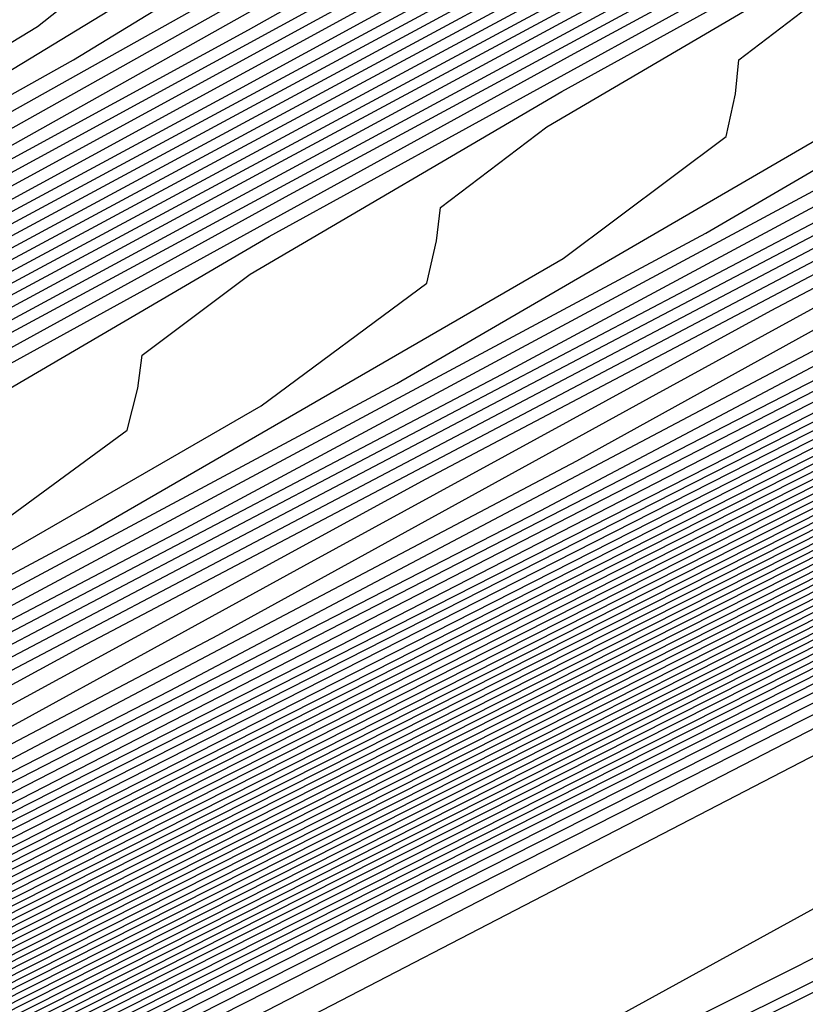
# Model space of a CAD drawing. Extents: x 3249832 to 3255657, y 13789405 to 13793316.
# Tile 525 of 656: x 3254748.38 to 3254750.23, y 13790604.67 to 13790606.99. Entities that reach past the tile are written whole.
import ezdxf

# ---------------------------------------------------------------- set-up
doc = ezdxf.new("R2010")
doc.units = 0
doc.header["$LTSCALE"] = 100
doc.header["$MEASUREMENT"] = 0
for name, color, linetype in [('GRATIO_CON', 10, 'CONTINUOUS'), ('GRATIO_ICON', 7, 'CONTINUOUS'), ('TARGETS_EAST', 7, 'CONTINUOUS')]:
    doc.layers.add(name, color=color, linetype=linetype)

# ---------------------------------------------------------------- blocks, each defined once
blk = doc.blocks.new('Gratio_032316_contours')
at = {"layer": 'GRATIO_CON', "color": 1, "linetype": 'Continuous', "flags": 128}
for points in [[(3254651.548, 13790556.8702), (3254653.3699, 13790557.6315), (3254656.6089, 13790559.0744), (3254663.9594, 13790562.5584), (3254676.9087, 13790568.8416), (3254692.1162, 13790576.2749), (3254705.0338, 13790582.608), (3254712.2517, 13790586.1512), (3254714.9112, 13790587.4594), (3254715.292, 13790587.6484), (3254715.5771, 13790587.7864), (3254717.5647, 13790588.7505), (3254722.9564, 13790591.3703), (3254732.6011, 13790596.0625), (3254743.9357, 13790601.593), (3254753.544, 13790606.3153), (3254758.865, 13790608.9934), (3254760.7582, 13790610.035), (3254760.9385, 13790610.2589), (3254761.0228, 13790610.4394), (3254762.2384, 13790611.1751), (3254765.7149, 13790613.0205), (3254772.0375, 13790616.2604)], [(3254678.2668, 13790569.5227), (3254692.9336, 13790576.6918), (3254705.3921, 13790582.7997), (3254712.3534, 13790586.217), (3254714.9185, 13790587.4788), (3254715.2858, 13790587.6612), (3254715.5496, 13790587.7889), (3254717.3879, 13790588.6807), (3254722.3749, 13790591.1037), (3254731.2955, 13790595.4436), (3254741.7791, 13790600.559), (3254750.666, 13790604.9267), (3254755.5876, 13790607.4038), (3254757.3387, 13790608.3672), (3254757.5054, 13790608.5743), (3254757.6118, 13790608.7556), (3254758.9353, 13790609.5366), (3254762.6912, 13790611.5161), (3254769.509, 13790615.0021), (3254777.6739, 13790619.1394)], [(3254680.9828, 13790570.8848), (3254694.5684, 13790577.5253), (3254706.1082, 13790583.1826), (3254712.556, 13790586.3474), (3254714.9315, 13790587.5159), (3254715.271, 13790587.6858), (3254715.2714, 13790587.6881), (3254715.2722, 13790587.6892), (3254715.2732, 13790587.689), (3254715.4944, 13790587.7945), (3254717.0344, 13790588.541), (3254721.2117, 13790590.5707), (3254728.6842, 13790594.206), (3254737.4659, 13790598.491), (3254744.9102, 13790602.1497), (3254749.0328, 13790604.2246), (3254750.4996, 13790605.0316), (3254750.6393, 13790605.2051), (3254750.7899, 13790605.388), (3254752.329, 13790606.2594), (3254756.6438, 13790608.5072), (3254764.4521, 13790612.4857), (3254773.7947, 13790617.2146)], [(3254682.3408, 13790571.5658), (3254695.3858, 13790577.9421), (3254706.4664, 13790583.3743), (3254712.6576, 13790586.4132), (3254714.9386, 13790587.5352), (3254715.2646, 13790587.6983), (3254715.2651, 13790587.7006), (3254715.2659, 13790587.7017), (3254715.267, 13790587.7016), (3254715.4668, 13790587.797), (3254716.8576, 13790588.4711), (3254720.6302, 13790590.3041), (3254727.3786, 13790593.5872), (3254735.3094, 13790597.457), (3254742.0323, 13790600.7611), (3254745.7554, 13790602.635), (3254747.0801, 13790603.3639), (3254747.2062, 13790603.5205), (3254747.379, 13790603.7042), (3254749.0259, 13790604.6209), (3254753.6201, 13790607.0028), (3254761.9237, 13790611.2275), (3254771.8551, 13790616.2521)], [(3254683.6989, 13790572.2469), (3254696.2032, 13790578.3589), (3254706.8246, 13790583.566), (3254712.7593, 13790586.4789), (3254714.9457, 13790587.5545), (3254715.2583, 13790587.7108), (3254715.2588, 13790587.7131), (3254715.2597, 13790587.7142), (3254715.2608, 13790587.7142), (3254715.4392, 13790587.7994), (3254716.6808, 13790588.4013), (3254720.0486, 13790590.0376), (3254726.0729, 13790592.9684), (3254733.1528, 13790596.423), (3254739.1543, 13790599.3726), (3254742.478, 13790601.0454), (3254743.6606, 13790601.6961), (3254743.7731, 13790601.8359), (3254743.968, 13790602.0204), (3254745.7228, 13790602.9823), (3254750.5964, 13790605.4984), (3254759.3952, 13790609.9692), (3254769.9155, 13790615.2897), (3254779.2011, 13790619.9784)], [(3254685.0569, 13790572.928), (3254697.0206, 13790578.7757), (3254707.1829, 13790583.7577), (3254712.8609, 13790586.5447), (3254714.9528, 13790587.5738), (3254715.2519, 13790587.7234), (3254715.2526, 13790587.7256), (3254715.2535, 13790587.7267), (3254715.2546, 13790587.7269), (3254715.4116, 13790587.8019), (3254716.504, 13790588.3314), (3254719.4671, 13790589.7711), (3254724.7673, 13790592.3496), (3254730.9962, 13790595.389), (3254736.2764, 13790597.9841), (3254739.2006, 13790599.4558), (3254740.241, 13790600.0283), (3254740.3401, 13790600.1513), (3254740.5571, 13790600.3366), (3254742.4197, 13790601.3437), (3254747.5727, 13790603.994), (3254756.8668, 13790608.711), (3254767.9759, 13790614.3273), (3254777.7802, 13790619.2776)], [(3254687.7729, 13790574.2901), (3254698.6554, 13790579.6094), (3254707.8993, 13790584.1411), (3254713.0642, 13790586.6762), (3254714.9671, 13790587.6123), (3254715.2393, 13790587.7484), (3254715.24, 13790587.7505), (3254715.241, 13790587.7518), (3254715.2422, 13790587.7521), (3254715.3565, 13790587.8068), (3254716.1504, 13790588.1917), (3254718.3039, 13790589.238), (3254722.156, 13790591.112), (3254726.683, 13790593.3209), (3254730.5206, 13790595.207), (3254732.6458, 13790596.2766), (3254733.4019, 13790596.6927), (3254733.4739, 13790596.7821), (3254733.7351, 13790596.969), (3254735.8135, 13790598.0666), (3254741.5253, 13790600.9852), (3254751.8099, 13790606.1945), (3254764.0967, 13790612.4024), (3254774.9383, 13790617.8759)], [(3254689.131, 13790574.9712), (3254699.4729, 13790580.0262), (3254708.2575, 13790584.3328), (3254713.1658, 13790586.742), (3254714.9742, 13790587.6316), (3254715.2329, 13790587.761), (3254715.2337, 13790587.763), (3254715.2348, 13790587.7643), (3254715.2359, 13790587.7648), (3254715.3289, 13790587.8092), (3254715.9737, 13790588.1218), (3254717.7224, 13790588.9714), (3254720.8504, 13790590.4932), (3254724.5264, 13790592.2869), (3254727.6426, 13790593.8185), (3254729.3684, 13790594.687), (3254729.9824, 13790595.0249), (3254730.0409, 13790595.0975), (3254730.3242, 13790595.2852), (3254732.5104, 13790596.428), (3254738.5016, 13790599.4807), (3254749.2814, 13790604.9363), (3254762.1571, 13790611.44), (3254773.5174, 13790617.1751)], [(3254690.489, 13790575.6522), (3254700.2903, 13790580.443), (3254708.6157, 13790584.5245), (3254713.2674, 13790586.8077), (3254714.9813, 13790587.6509), (3254715.2266, 13790587.7735), (3254715.2275, 13790587.7755), (3254715.2286, 13790587.7768), (3254715.2297, 13790587.7774), (3254715.3013, 13790587.8117), (3254715.7969, 13790588.0519), (3254717.1408, 13790588.7049), (3254719.5447, 13790589.8744), (3254722.3699, 13790591.2529), (3254724.7647, 13790592.4299), (3254726.091, 13790593.0974), (3254726.5629, 13790593.3571), (3254726.6078, 13790593.4129), (3254726.9132, 13790593.6014), (3254729.2072, 13790594.7894), (3254735.4779, 13790597.9763), (3254746.753, 13790603.6781), (3254760.2175, 13790610.4776), (3254772.0965, 13790616.4743)], [(3254744.2245, 13790602.4199), (3254758.2779, 13790609.5152), (3254770.6755, 13790615.7735), (3254778.4112, 13790619.6827)], [(3254687.5981, 13790574.316), (3254694.5631, 13790577.6954), (3254702.7425, 13790581.6935), (3254709.6903, 13790585.0996), (3254713.5723, 13790587.005), (3254715.0027, 13790587.7087), (3254715.2076, 13790587.8111), (3254715.2155, 13790587.8162), (3254715.2646, 13790587.8408), (3254715.3952, 13790587.9046), (3254715.6275, 13790588.0179), (3254715.8997, 13790588.1512), (3254716.1297, 13790588.2654), (3254716.6303, 13790588.5199), (3254719.2939, 13790589.8681), (3254726.4082, 13790593.462), (3254739.168, 13790599.9031), (3254754.3988, 13790607.5903), (3254767.8337, 13790614.3719), (3254776.2164, 13790618.6078)], [(3254651.0069, 13790556.9616), (3254655.5123, 13790559.1072), (3254661.3217, 13790561.894), (3254668.1197, 13790565.1602), (3254674.8023, 13790568.3631), (3254680.0684, 13790570.8643), (3254683.1747, 13790572.3015), (3254685.6089, 13790573.4148), (3254689.4165, 13790575.2204), (3254695.9211, 13790578.3765), (3254703.5599, 13790582.1103), (3254710.0485, 13790585.2913), (3254713.674, 13790587.0708), (3254715.0098, 13790587.728), (3254715.2012, 13790587.8237), (3254715.5767, 13790588.0145), (3254718.1988, 13790589.3384), (3254725.3135, 13790592.9288), (3254738.0825, 13790599.3724), (3254753.3307, 13790607.0675), (3254766.7985, 13790613.8657), (3254775.2332, 13790618.1281)], [(3254651.9652, 13790557.4392), (3254656.6382, 13790559.6653), (3254662.6638, 13790562.5558), (3254669.7147, 13790565.9438), (3254676.6453, 13790569.2668), (3254682.1055, 13790571.8639), (3254685.3036, 13790573.3493), (3254687.6804, 13790574.4392), (3254691.2349, 13790576.1249), (3254697.2791, 13790579.0576), (3254704.3773, 13790582.5271), (3254710.4067, 13790585.483), (3254713.7756, 13790587.1366), (3254715.0169, 13790587.7472), (3254715.1948, 13790587.8363), (3254715.5637, 13790588.0238), (3254718.1399, 13790589.3246), (3254725.1298, 13790592.8522), (3254737.6771, 13790599.1838), (3254752.6727, 13790606.7516), (3254765.9448, 13790613.4511), (3254774.3039, 13790617.6754)], [(3254652.9236, 13790557.9168), (3254657.7641, 13790560.2233), (3254664.0059, 13790563.2177), (3254671.3097, 13790566.7274), (3254678.4883, 13790570.1706), (3254684.1427, 13790572.8635), (3254687.4325, 13790574.3972), (3254689.7518, 13790575.4635), (3254693.0532, 13790577.0293), (3254698.6371, 13790579.7386), (3254705.1948, 13790582.9439), (3254710.7649, 13790585.6747), (3254713.8772, 13790587.2023), (3254715.024, 13790587.7665), (3254715.1884, 13790587.8489), (3254715.5508, 13790588.0331), (3254718.0809, 13790589.3107), (3254724.9462, 13790592.7755), (3254737.2717, 13790598.9953), (3254752.0148, 13790606.4357), (3254765.0911, 13790613.0365), (3254773.3746, 13790617.2228)], [(3254651.3, 13790557.2133), (3254654.8403, 13790558.872), (3254660.0158, 13790561.3394), (3254666.6901, 13790564.5414), (3254674.4997, 13790568.2945), (3254682.1743, 13790571.9781), (3254688.2171, 13790574.8626), (3254691.6904, 13790576.4929), (3254693.8947, 13790577.5121), (3254696.69, 13790578.8381), (3254701.3532, 13790581.1008), (3254706.8296, 13790583.7776), (3254711.4814, 13790586.0581), (3254714.0805, 13790587.3339), (3254715.0382, 13790587.8051), (3254715.1756, 13790587.8741), (3254715.5248, 13790588.0517), (3254717.9631, 13790589.2831), (3254724.5788, 13790592.6221), (3254736.4608, 13790598.6182), (3254750.699, 13790605.8039), (3254763.3837, 13790612.2073), (3254771.5159, 13790616.3175)], [(3254652.1439, 13790557.6356), (3254655.7986, 13790559.3495), (3254661.1417, 13790561.8975), (3254668.0321, 13790565.2032), (3254676.0946, 13790569.078), (3254684.0173, 13790572.8819), (3254690.2542, 13790575.8622), (3254693.8193, 13790577.5407), (3254695.9661, 13790578.5364), (3254698.5083, 13790579.7426), (3254702.7112, 13790581.7819), (3254707.647, 13790584.1944), (3254711.8396, 13790586.2498), (3254714.1821, 13790587.3996), (3254715.0454, 13790587.8244), (3254715.1692, 13790587.8867), (3254715.5119, 13790588.061), (3254717.9042, 13790589.2693), (3254724.3952, 13790592.5454), (3254736.0554, 13790598.4297), (3254750.0411, 13790605.488), (3254762.53, 13790611.7927), (3254770.5866, 13790615.8649), (3254774.8217, 13790618.021)], [(3254692.2914, 13790576.8618), (3254695.9482, 13790578.5886), (3254698.0375, 13790579.5607), (3254700.3267, 13790580.647), (3254704.0693, 13790582.4629), (3254708.4644, 13790584.6112), (3254712.1978, 13790586.4415), (3254714.2838, 13790587.4654), (3254715.0525, 13790587.8436), (3254715.1628, 13790587.899), (3254715.1638, 13790587.9005), (3254715.1651, 13790587.902), (3254715.1662, 13790587.9033), (3254715.5018, 13790588.0733), (3254717.8471, 13790589.2573), (3254724.2124, 13790592.4695), (3254735.6502, 13790598.2414), (3254749.3832, 13790605.1722), (3254761.6763, 13790611.3781), (3254769.6572, 13790615.4123), (3254773.9041, 13790617.5743)], [(3254687.7034, 13790574.6894), (3254694.3286, 13790577.8614), (3254698.0771, 13790579.6365), (3254700.109, 13790580.5851), (3254702.1451, 13790581.5514), (3254705.4273, 13790583.144), (3254709.2818, 13790585.0281), (3254712.556, 13790586.6332), (3254714.3854, 13790587.5311), (3254715.0596, 13790587.8629), (3254715.1564, 13790587.9115), (3254715.1574, 13790587.913), (3254715.1587, 13790587.9145), (3254715.1597, 13790587.9158), (3254715.4888, 13790588.0826), (3254717.7882, 13790589.2435), (3254724.0287, 13790592.3929), (3254735.2448, 13790598.0529), (3254748.7253, 13790604.8563), (3254760.8226, 13790610.9635), (3254768.7279, 13790614.9597), (3254772.9866, 13790617.1276)], [(3254691.3894, 13790576.4969), (3254698.4029, 13790579.8606), (3254702.3349, 13790581.7322), (3254704.2518, 13790582.6337), (3254705.7818, 13790583.3603), (3254708.1433, 13790584.5061), (3254710.9167, 13790585.8617), (3254713.2724, 13790587.0166), (3254714.5887, 13790587.6627), (3254715.0738, 13790587.9014), (3254715.1436, 13790587.9366), (3254715.1446, 13790587.938), (3254715.1458, 13790587.9395), (3254715.1469, 13790587.941), (3254715.4628, 13790588.1013), (3254717.6703, 13790589.2159), (3254723.6614, 13790592.2395), (3254734.4339, 13790597.6758), (3254747.4094, 13790604.2245), (3254759.1152, 13790610.1344), (3254766.8692, 13790614.0544), (3254771.1515, 13790616.2343)], [(3254684.0695, 13790572.9958), (3254693.2324, 13790577.4007), (3254700.4401, 13790580.8601), (3254704.4638, 13790582.78), (3254706.3233, 13790583.658), (3254707.6001, 13790584.2647), (3254709.5014, 13790585.1872), (3254711.7343, 13790586.2788), (3254713.6314, 13790587.2092), (3254714.6921, 13790587.7304), (3254715.0837, 13790587.9238), (3254715.1405, 13790587.9531), (3254715.4499, 13790588.1105), (3254717.6114, 13790589.2021), (3254723.4777, 13790592.1629), (3254734.0285, 13790597.4873), (3254746.7515, 13790603.9086), (3254758.2615, 13790609.7198), (3254765.9399, 13790613.6018), (3254770.2339, 13790615.7876), (3254772.3576, 13790616.8983)], [(3254685.6645, 13790573.7793), (3254695.0754, 13790578.3044), (3254702.4773, 13790581.8597), (3254706.5928, 13790583.8279), (3254708.3947, 13790584.6823), (3254709.4185, 13790585.1691), (3254710.8594, 13790585.8683), (3254712.5517, 13790586.6956), (3254713.9896, 13790587.4009), (3254714.7937, 13790587.7962), (3254715.0908, 13790587.9432), (3254715.1341, 13790587.9658), (3254715.4369, 13790588.1198), (3254717.5524, 13790589.1883), (3254723.294, 13790592.0862), (3254733.6231, 13790597.2988), (3254746.0936, 13790603.5927), (3254757.4078, 13790609.3052), (3254765.0105, 13790613.1491), (3254769.3164, 13790615.3409), (3254771.4825, 13790616.4728)], [(3254687.2595, 13790574.5629), (3254696.9184, 13790579.2082), (3254704.5144, 13790582.8593), (3254708.7217, 13790584.8757), (3254710.4661, 13790585.7067), (3254711.2369, 13790586.0736), (3254712.2174, 13790586.5494), (3254713.3691, 13790587.1124), (3254714.3478, 13790587.5926), (3254714.8953, 13790587.862), (3254715.0978, 13790587.9625), (3254715.1276, 13790587.9785), (3254715.4239, 13790588.1292), (3254717.4935, 13790589.1745), (3254723.1104, 13790592.0095), (3254733.2176, 13790597.1102), (3254745.4357, 13790603.2768), (3254756.5541, 13790608.8906), (3254764.0812, 13790612.6965), (3254768.3988, 13790614.8943), (3254770.6075, 13790616.0472), (3254771.7108, 13790616.6657)], [(3254690.4495, 13790576.13), (3254700.6044, 13790581.0157), (3254708.5888, 13790584.8585), (3254712.9795, 13790586.9715), (3254714.609, 13790587.7553), (3254714.8736, 13790587.8824), (3254714.9335, 13790587.9115), (3254715.004, 13790587.9462), (3254715.0642, 13790587.9761), (3254715.0986, 13790587.9937), (3254715.112, 13790588.0013), (3254715.1148, 13790588.0038), (3254715.3979, 13790588.1479), (3254717.3756, 13790589.147), (3254722.743, 13790591.8562), (3254732.4068, 13790596.7332), (3254744.1198, 13790602.645), (3254754.8468, 13790608.0614), (3254762.2225, 13790611.7913), (3254766.5637, 13790614.0009), (3254768.8573, 13790615.1961), (3254770.0169, 13790615.8415), (3254770.6619, 13790616.237), (3254771.3382, 13790616.6417)], [(3254691.3246, 13790576.5671), (3254701.2561, 13790581.3455), (3254709.0349, 13790585.09), (3254713.3077, 13790587.1475), (3254714.8826, 13790587.9066), (3254715.1084, 13790588.0164), (3254715.3849, 13790588.1572), (3254717.3167, 13790589.1332), (3254722.5594, 13790591.7795), (3254732.0013, 13790596.5446), (3254743.4619, 13790602.3291), (3254753.9931, 13790607.6468), (3254761.2932, 13790611.3386), (3254765.6461, 13790613.5543), (3254767.9823, 13790614.7706), (3254769.17, 13790615.4294), (3254769.8305, 13790615.8319), (3254770.5233, 13790616.2441), (3254771.6468, 13790616.8582)], [(3254692.0922, 13790576.9523), (3254701.7295, 13790581.5891), (3254709.2424, 13790585.2057), (3254713.3647, 13790587.1907), (3254714.8842, 13790587.9231), (3254715.102, 13790588.0291), (3254715.3719, 13790588.1666), (3254717.2577, 13790589.1194), (3254722.3757, 13790591.7029), (3254731.5959, 13790596.3561), (3254742.804, 13790602.0133), (3254753.1394, 13790607.2322), (3254760.3638, 13790610.886), (3254764.7286, 13790613.1076), (3254767.1072, 13790614.345), (3254768.3231, 13790615.0173), (3254768.9992, 13790615.4268), (3254769.7083, 13790615.8466), (3254770.8588, 13790616.474), (3254772.2008, 13790617.2017)], [(3254683.086, 13790572.6396), (3254692.8597, 13790577.3375), (3254702.2029, 13790581.8327), (3254709.4499, 13790585.3213), (3254713.4218, 13790587.234), (3254714.8858, 13790587.9396), (3254715.0956, 13790588.0417), (3254715.359, 13790588.1759), (3254717.1988, 13790589.1056), (3254722.192, 13790591.6262), (3254731.1905, 13790596.1676), (3254742.1461, 13790601.6974), (3254752.2857, 13790606.8176), (3254759.4345, 13790610.4334), (3254763.811, 13790612.6609), (3254766.2321, 13790613.9195), (3254767.4761, 13790614.6052), (3254768.1678, 13790615.0216), (3254768.8934, 13790615.4491), (3254770.0708, 13790616.0899), (3254771.4446, 13790616.8335)], [(3254685.0376, 13790573.6106), (3254694.3948, 13790578.1075), (3254703.1496, 13790582.3192), (3254709.8648, 13790585.5517), (3254713.5359, 13790587.3196), (3254714.8889, 13790587.9721), (3254715.0828, 13790588.0668), (3254715.333, 13790588.1946), (3254717.0809, 13790589.0781), (3254721.8247, 13790591.4729), (3254730.3796, 13790595.7905), (3254740.8302, 13790601.0656), (3254750.5783, 13790605.9885), (3254757.5758, 13790609.5281), (3254761.9759, 13790611.7676), (3254764.482, 13790613.0684), (3254765.7823, 13790613.781), (3254766.5051, 13790614.2114), (3254767.2635, 13790614.6541), (3254768.4947, 13790615.3216), (3254769.9322, 13790616.0971), (3254771.1334, 13790616.7816)], [(3254686.0134, 13790574.0961), (3254695.1623, 13790578.4926), (3254703.623, 13790582.5627), (3254710.0723, 13790585.6672), (3254713.5929, 13790587.3627), (3254714.8905, 13790587.9885), (3254715.0765, 13790588.0794), (3254715.32, 13790588.2039), (3254717.022, 13790589.0643), (3254721.641, 13790591.3962), (3254729.9742, 13790595.602), (3254740.1723, 13790600.7497), (3254749.7246, 13790605.5739), (3254756.6465, 13790609.0755), (3254761.0584, 13790611.3209), (3254763.6069, 13790612.6429), (3254764.9354, 13790613.3689), (3254765.6738, 13790613.8062), (3254766.4486, 13790614.2565), (3254767.7067, 13790614.9375), (3254769.176, 13790615.729), (3254770.4045, 13790616.4267), (3254771.0551, 13790616.8757), (3254771.2495, 13790617.1191)], [(3254739.5144, 13790600.4338), (3254748.8709, 13790605.1593), (3254755.7171, 13790608.6229), (3254760.1408, 13790610.8742), (3254762.7318, 13790612.2173), (3254764.0885, 13790612.9569), (3254764.8424, 13790613.4011), (3254765.6337, 13790613.859), (3254766.9187, 13790614.5533), (3254768.4198, 13790615.3608), (3254769.6756, 13790616.0718), (3254770.3419, 13790616.5275), (3254770.5426, 13790616.7724), (3254770.5188, 13790616.9018), (3254770.4948, 13790617.0077), (3254770.6285, 13790617.1688), (3254771.0611, 13790617.4608), (3254771.8874, 13790617.9361)], [(3254738.8565, 13790600.1179), (3254748.0172, 13790604.7447), (3254754.7878, 13790608.1702), (3254759.2232, 13790610.4276), (3254761.8567, 13790611.7918), (3254763.2415, 13790612.5448), (3254764.011, 13790612.9959), (3254764.8187, 13790613.4615), (3254766.1307, 13790614.1692), (3254767.6636, 13790614.9926), (3254768.9467, 13790615.7168), (3254769.6287, 13790616.1793), (3254769.8357, 13790616.4257), (3254769.8135, 13790616.5541), (3254769.7906, 13790616.6591), (3254769.9282, 13790616.8212), (3254770.3706, 13790617.1177), (3254771.2146, 13790617.6021)], [(3254737.5406, 13790599.4861), (3254746.3098, 13790603.9155), (3254752.9291, 13790607.265), (3254757.3881, 13790609.5342), (3254760.1066, 13790610.9407), (3254761.5477, 13790611.7206), (3254762.3483, 13790612.1857), (3254763.1888, 13790612.6665), (3254764.5547, 13790613.4009), (3254766.1512, 13790614.2562), (3254767.4889, 13790615.007), (3254768.2023, 13790615.4828), (3254768.422, 13790615.7322), (3254768.4029, 13790615.8587), (3254768.3822, 13790615.9618), (3254768.5277, 13790616.1259), (3254768.9896, 13790616.4314), (3254769.8689, 13790616.934), (3254771.0696, 13790617.5904)], [(3254736.8827, 13790599.1702), (3254745.4561, 13790603.5009), (3254751.9998, 13790606.8123), (3254756.4706, 13790609.0875), (3254759.2315, 13790610.5151), (3254760.7008, 13790611.3085), (3254761.517, 13790611.7805), (3254762.3739, 13790612.269), (3254763.7666, 13790613.0167), (3254765.395, 13790613.888), (3254766.76, 13790614.6521), (3254767.489, 13790615.1346), (3254767.7151, 13790615.3855), (3254767.6976, 13790615.511), (3254767.678, 13790615.6132), (3254767.8274, 13790615.7783), (3254768.2991, 13790616.0883), (3254769.1961, 13790616.6), (3254770.4206, 13790617.269), (3254771.8246, 13790618.0255)], [(3254744.6024, 13790603.0863), (3254751.0704, 13790606.3597), (3254755.553, 13790608.6409), (3254758.3565, 13790610.0896), (3254759.8538, 13790610.8964), (3254760.6856, 13790611.3754), (3254761.559, 13790611.8714), (3254762.9786, 13790612.6326), (3254764.6388, 13790613.5198), (3254766.0311, 13790614.2972), (3254766.7758, 13790614.7864), (3254767.0083, 13790615.0388), (3254766.9923, 13790615.1633), (3254766.9738, 13790615.2646), (3254767.1272, 13790615.4307), (3254767.6086, 13790615.7452), (3254768.5233, 13790616.266), (3254769.7716, 13790616.9476), (3254771.2028, 13790617.7187)], [(3254743.7487, 13790602.6718), (3254750.1411, 13790605.9071), (3254754.6355, 13790608.1942), (3254757.4814, 13790609.664), (3254759.0069, 13790610.4843), (3254759.8542, 13790610.9703), (3254760.744, 13790611.4739), (3254762.1906, 13790612.2484), (3254763.8826, 13790613.1516), (3254765.3021, 13790613.9423), (3254766.0626, 13790614.4381), (3254766.3014, 13790614.692), (3254766.287, 13790614.8156), (3254766.2696, 13790614.916), (3254766.4269, 13790615.083), (3254766.9181, 13790615.402), (3254767.8505, 13790615.932), (3254769.1226, 13790616.6262), (3254770.5809, 13790617.4119), (3254772.0656, 13790618.2145)], [(3254742.0413, 13790601.8426), (3254748.2824, 13790605.0018), (3254752.8004, 13790607.3009), (3254755.7312, 13790608.8129), (3254757.3131, 13790609.6601), (3254758.1915, 13790610.16), (3254759.1142, 13790610.6789), (3254760.6146, 13790611.4801), (3254762.3701, 13790612.4152), (3254763.8443, 13790613.2324), (3254764.6362, 13790613.7417), (3254764.8877, 13790613.9986), (3254764.8764, 13790614.1202), (3254764.8612, 13790614.2188), (3254765.0263, 13790614.3878), (3254765.5371, 13790614.7158), (3254766.5049, 13790615.2639), (3254767.8246, 13790615.9835), (3254769.3373, 13790616.7983), (3254770.8773, 13790617.6307), (3254772.2533, 13790618.3962)], [(3254741.1877, 13790601.428), (3254747.3531, 13790604.5492), (3254751.8828, 13790606.8542), (3254754.8562, 13790608.3874), (3254756.4662, 13790609.248), (3254757.3602, 13790609.7548), (3254758.2992, 13790610.2814), (3254759.8265, 13790611.096), (3254761.6139, 13790612.047), (3254763.1154, 13790612.8775), (3254763.923, 13790613.3934), (3254764.1808, 13790613.6518), (3254764.1711, 13790613.7725), (3254764.157, 13790613.8702), (3254764.3261, 13790614.0402), (3254764.8466, 13790614.3727), (3254765.832, 13790614.9299), (3254767.1756, 13790615.6621), (3254768.7154, 13790616.4915), (3254770.2831, 13790617.3387), (3254771.6841, 13790618.1175)], [(3254740.334, 13790601.0134), (3254746.4237, 13790604.0966), (3254750.9652, 13790606.4075), (3254753.9811, 13790607.9618), (3254755.6192, 13790608.8359), (3254756.5288, 13790609.3497), (3254757.4843, 13790609.8838), (3254759.0385, 13790610.7119), (3254760.8577, 13790611.6788), (3254762.3865, 13790612.5226), (3254763.2098, 13790613.0452), (3254763.474, 13790613.3051), (3254763.4658, 13790613.4247), (3254763.4529, 13790613.5216), (3254763.6258, 13790613.6925), (3254764.1561, 13790614.0295), (3254765.1592, 13790614.5958), (3254766.5266, 13790615.3407), (3254768.0936, 13790616.1847), (3254769.689, 13790617.0468), (3254771.1149, 13790617.8388)], [(3254739.4803, 13790600.5988), (3254745.4944, 13790603.644), (3254750.0477, 13790605.9608), (3254753.106, 13790607.5363), (3254754.7723, 13790608.4238), (3254755.6974, 13790608.9446), (3254756.6694, 13790609.4863), (3254758.2505, 13790610.3277), (3254760.1015, 13790611.3106), (3254761.6576, 13790612.1677), (3254762.4966, 13790612.697), (3254762.7671, 13790612.9584), (3254762.7605, 13790613.077), (3254762.7487, 13790613.173), (3254762.9255, 13790613.3449), (3254763.4656, 13790613.6864), (3254764.4864, 13790614.2618), (3254765.8776, 13790615.0193), (3254767.4717, 13790615.8779), (3254769.0948, 13790616.7549), (3254770.5457, 13790617.5601), (3254771.6165, 13790618.2016)], [(3254743.6357, 13790602.7387), (3254748.2126, 13790605.0675), (3254751.3559, 13790606.6852), (3254753.0785, 13790607.5996), (3254754.0347, 13790608.1343), (3254755.0395, 13790608.6913), (3254756.6745, 13790609.5594), (3254758.5891, 13790610.5742), (3254760.1998, 13790611.4578), (3254761.0701, 13790612.0005), (3254761.3534, 13790612.2649), (3254761.3499, 13790612.3816), (3254761.3403, 13790612.4757), (3254761.525, 13790612.6497), (3254762.0846, 13790613.0001), (3254763.1408, 13790613.5938), (3254764.5796, 13790614.3765), (3254766.2281, 13790615.2643), (3254767.9065, 13790616.171), (3254769.4072, 13790617.0027), (3254770.5158, 13790617.6634), (3254771.0877, 13790618.0867)], [(3254742.7064, 13790602.2861), (3254747.295, 13790604.6208), (3254750.4808, 13790606.2596), (3254752.2315, 13790607.1876), (3254753.2034, 13790607.7292), (3254754.2245, 13790608.2938), (3254755.8864, 13790609.1753), (3254757.8329, 13790610.206), (3254759.4708, 13790611.1029), (3254760.3569, 13790611.6523), (3254760.6465, 13790611.9182), (3254760.6446, 13790612.0339), (3254760.6361, 13790612.1271), (3254760.8247, 13790612.302), (3254761.3941, 13790612.657), (3254762.468, 13790613.2597), (3254763.9305, 13790614.0551), (3254765.6062, 13790614.9575), (3254767.3123, 13790615.8791), (3254768.838, 13790616.724), (3254769.9655, 13790617.3943), (3254770.5479, 13790617.8222)], [(3254741.777, 13790601.8334), (3254746.3775, 13790604.1742), (3254749.6057, 13790605.8341), (3254751.3846, 13790606.7755), (3254752.372, 13790607.324), (3254753.4096, 13790607.8962), (3254755.0984, 13790608.7911), (3254757.0767, 13790609.8378), (3254758.7419, 13790610.748), (3254759.6437, 13790611.3041), (3254759.9396, 13790611.5714), (3254759.9393, 13790611.6862), (3254759.9319, 13790611.7785), (3254760.1244, 13790611.9544), (3254760.7036, 13790612.3139), (3254761.7952, 13790612.9257), (3254763.2815, 13790613.7338), (3254764.9844, 13790614.6507), (3254766.7182, 13790615.5871), (3254768.2688, 13790616.4452), (3254769.4152, 13790617.1251), (3254770.0082, 13790617.5577), (3254770.1871, 13790617.7969)], [(3254740.8477, 13790601.3808), (3254745.4599, 13790603.7275), (3254748.7307, 13790605.4085), (3254750.5377, 13790606.3634), (3254751.5407, 13790606.9189), (3254752.5947, 13790607.4987), (3254754.3104, 13790608.407), (3254756.3205, 13790609.4696), (3254758.013, 13790610.3931), (3254758.9305, 13790610.9559), (3254759.2328, 13790611.2247), (3254759.234, 13790611.3385), (3254759.2277, 13790611.4299), (3254759.4242, 13790611.6068), (3254760.0131, 13790611.9707), (3254761.1223, 13790612.5917), (3254762.6325, 13790613.4124), (3254764.3625, 13790614.3439), (3254766.124, 13790615.2952), (3254767.6996, 13790616.1665), (3254768.8649, 13790616.856), (3254769.4684, 13790617.2932), (3254769.6516, 13790617.5333), (3254769.6291, 13790617.6629)], [(3254743.6248, 13790602.8341), (3254746.9805, 13790604.5574), (3254748.8439, 13790605.5392), (3254749.8779, 13790606.1086), (3254750.9648, 13790606.7037), (3254752.7344, 13790607.6387), (3254754.8081, 13790608.7333), (3254756.5552, 13790609.6833), (3254757.5041, 13790610.2594), (3254757.819, 13790610.5312), (3254757.8234, 13790610.6431), (3254757.8193, 13790610.7327), (3254758.0236, 13790610.9115), (3254758.6321, 13790611.2845), (3254759.7767, 13790611.9236), (3254761.3345, 13790612.7696), (3254763.1189, 13790613.7303)], [(3254742.7072, 13790602.3875), (3254746.1055, 13790604.1319), (3254747.9969, 13790605.1271), (3254749.0466, 13790605.7035), (3254750.1499, 13790606.3062), (3254751.9464, 13790607.2546), (3254754.0519, 13790608.3651), (3254755.8263, 13790609.3284), (3254756.7909, 13790609.9112), (3254757.1122, 13790610.1845), (3254757.1181, 13790610.2954), (3254757.1151, 13790610.3841), (3254757.3234, 13790610.5639), (3254757.9416, 13790610.9413), (3254759.1039, 13790611.5896), (3254760.6855, 13790612.4482), (3254762.497, 13790613.4235)], [(3254741.7897, 13790601.9408), (3254745.2304, 13790603.7063), (3254747.15, 13790604.715), (3254748.2152, 13790605.2983), (3254749.3349, 13790605.9086), (3254751.1583, 13790606.8704), (3254753.2956, 13790607.9969), (3254755.0974, 13790608.9734), (3254756.0776, 13790609.563), (3254756.4053, 13790609.8378), (3254756.4128, 13790609.9477), (3254756.4109, 13790610.0355), (3254756.6231, 13790610.2163), (3254757.2511, 13790610.5982), (3254758.4311, 13790611.2555), (3254760.0365, 13790612.1268), (3254761.8752, 13790613.1167), (3254763.7473, 13790614.1275)], [(3254744.3553, 13790603.2808), (3254746.3031, 13790604.3029), (3254747.3839, 13790604.8932), (3254748.52, 13790605.5111), (3254750.3703, 13790606.4863), (3254752.5394, 13790607.6287), (3254754.3685, 13790608.6185), (3254755.3644, 13790609.2147), (3254755.6984, 13790609.4911), (3254755.7075, 13790609.6), (3254755.7067, 13790609.6869), (3254755.9228, 13790609.8686), (3254756.5606, 13790610.2551), (3254757.7583, 13790610.9215), (3254759.3875, 13790611.8054), (3254761.2533, 13790612.8099), (3254763.1532, 13790613.8356)], [(3254744.6092, 13790603.4787), (3254745.7211, 13790604.0829), (3254746.8901, 13790604.7161), (3254748.7943, 13790605.718), (3254751.027, 13790606.8923), (3254752.9106, 13790607.9087), (3254753.938, 13790608.5183), (3254754.2847, 13790608.7976), (3254754.2969, 13790608.9046), (3254754.2983, 13790608.9897), (3254754.5223, 13790609.1734), (3254755.1796, 13790609.5688), (3254756.4126, 13790610.2535), (3254758.0895, 13790611.1627), (3254760.0096, 13790612.1963), (3254761.9649, 13790613.2517), (3254763.7152, 13790614.2156)], [(3254743.7623, 13790603.0666), (3254744.8898, 13790603.6778), (3254746.0752, 13790604.3186), (3254748.0063, 13790605.3338), (3254750.2708, 13790606.5241), (3254752.1817, 13790607.5538), (3254753.2248, 13790608.1701), (3254753.5778, 13790608.4509), (3254753.5916, 13790608.5569), (3254753.5941, 13790608.641), (3254753.822, 13790608.8258), (3254754.4891, 13790609.2257), (3254755.7398, 13790609.9194), (3254757.4405, 13790610.8413), (3254759.3878, 13790611.8895), (3254761.3707, 13790612.9598), (3254763.1459, 13790613.9368)], [(3254744.0584, 13790603.2727), (3254745.2603, 13790603.921), (3254747.2182, 13790604.9497), (3254749.5146, 13790606.1559), (3254751.4528, 13790607.1989), (3254752.5116, 13790607.8218), (3254752.871, 13790608.1041), (3254752.8863, 13790608.2091), (3254752.8899, 13790608.2924), (3254753.1217, 13790608.4781), (3254753.7986, 13790608.8826), (3254755.067, 13790609.5854), (3254756.7914, 13790610.5199), (3254758.766, 13790611.5827), (3254760.7765, 13790612.6678), (3254762.5767, 13790613.6581)], [(3254744.4453, 13790603.5235), (3254746.4302, 13790604.5655), (3254748.7584, 13790605.7877), (3254750.7239, 13790606.8439), (3254751.7984, 13790607.4736), (3254752.1641, 13790607.7574), (3254752.1811, 13790607.8614), (3254752.1858, 13790607.9438), (3254752.4215, 13790608.1305), (3254753.1081, 13790608.5394), (3254754.3942, 13790609.2514), (3254756.1424, 13790610.1985), (3254758.1441, 13790611.2759), (3254760.1824, 13790612.3759), (3254762.0075, 13790613.3794), (3254763.3617, 13790614.1647)], [(3254742.8154, 13790602.7285), (3254744.8542, 13790603.7972), (3254747.246, 13790605.0513), (3254749.2661, 13790606.1341), (3254750.3719, 13790606.7771), (3254750.7504, 13790607.0639), (3254750.7705, 13790607.166), (3254750.7774, 13790607.2466), (3254751.0209, 13790607.4353), (3254751.7271, 13790607.8532), (3254753.0486, 13790608.5833), (3254754.8444, 13790609.5557), (3254756.9004, 13790610.6624), (3254758.9941, 13790611.792), (3254760.8691, 13790612.822), (3254762.261, 13790613.6265), (3254762.9913, 13790614.119)], [(3254744.0662, 13790603.4131), (3254746.4898, 13790604.6831), (3254748.5371, 13790605.7792), (3254749.6587, 13790606.4289), (3254750.0435, 13790606.7172), (3254750.0652, 13790606.8183), (3254750.0732, 13790606.898), (3254750.3207, 13790607.0876), (3254751.0366, 13790607.51), (3254752.3758, 13790608.2493), (3254754.1954, 13790609.2344), (3254756.2786, 13790610.3556), (3254758.3999, 13790611.5001), (3254760.2999, 13790612.5433), (3254761.7107, 13790613.3573), (3254762.4515, 13790613.8545)], [(3254743.2781, 13790603.029), (3254745.7336, 13790604.3149), (3254747.8082, 13790605.4243), (3254748.9455, 13790606.0807), (3254749.3367, 13790606.3705), (3254749.3599, 13790606.4706), (3254749.369, 13790606.5494), (3254749.6204, 13790606.74), (3254750.3461, 13790607.1669), (3254751.7029, 13790607.9152), (3254753.5464, 13790608.913), (3254755.6568, 13790610.0488), (3254757.8057, 13790611.2082), (3254759.7307, 13790612.2646), (3254761.1604, 13790613.0882), (3254761.9118, 13790613.59), (3254762.1548, 13790613.8433), (3254762.1473, 13790613.962), (3254762.1241, 13790614.0525), (3254762.2257, 13790614.1912), (3254762.5696, 13790614.4469)], [(3254742.4901, 13790602.6448), (3254744.9774, 13790603.9467), (3254747.0793, 13790605.0694), (3254748.2323, 13790605.7325), (3254748.6298, 13790606.0237), (3254748.6546, 13790606.1229), (3254748.6648, 13790606.2008), (3254748.9201, 13790606.3924), (3254749.6556, 13790606.8238), (3254751.0301, 13790607.5812), (3254752.8974, 13790608.5916), (3254755.0349, 13790609.742), (3254757.2116, 13790610.9162), (3254759.1615, 13790611.9859), (3254760.61, 13790612.8191), (3254761.372, 13790613.3255), (3254761.6193, 13790613.5797), (3254761.6129, 13790613.6976), (3254761.5904, 13790613.7874), (3254761.6941, 13790613.9265), (3254762.043, 13790614.1846), (3254762.7038, 13790614.6025)], [(3254743.4649, 13790603.2103), (3254745.6215, 13790604.3595), (3254746.8059, 13790605.036), (3254747.2161, 13790605.3303), (3254747.244, 13790605.4275), (3254747.2564, 13790605.5036), (3254747.5196, 13790605.6971), (3254748.2746, 13790606.1375), (3254749.6845, 13790606.9132), (3254751.5994, 13790607.9488), (3254753.7912, 13790609.1284), (3254756.0233, 13790610.3324), (3254758.0231, 13790611.4284), (3254759.5094, 13790612.2808), (3254760.2925, 13790612.7965), (3254760.5483, 13790613.0526), (3254760.5441, 13790613.1689), (3254760.523, 13790613.2572), (3254760.631, 13790613.3971), (3254760.9898, 13790613.6598), (3254761.668, 13790614.0874), (3254762.5216, 13790614.6037)], [(3254742.7087, 13790602.8421), (3254744.8926, 13790604.0046), (3254746.0927, 13790604.6878), (3254746.5092, 13790604.9835), (3254746.5387, 13790605.0798), (3254746.5522, 13790605.155), (3254746.8193, 13790605.3495), (3254747.5841, 13790605.7944), (3254749.0117, 13790606.5791), (3254750.9504, 13790607.6274), (3254753.1694, 13790608.8216), (3254755.4291, 13790610.0405), (3254757.4538, 13790611.1497), (3254758.9591, 13790612.0117), (3254759.7527, 13790612.532), (3254760.0128, 13790612.789), (3254760.0097, 13790612.9045), (3254759.9893, 13790612.9921), (3254760.0994, 13790613.1323), (3254760.4632, 13790613.3975), (3254761.1501, 13790613.8299), (3254762.0143, 13790614.3523), (3254762.8563, 13790614.8575)], [(3254744.1637, 13790603.6497), (3254745.3795, 13790604.3396), (3254745.8023, 13790604.6368), (3254745.8334, 13790604.7321), (3254745.848, 13790604.8063), (3254746.119, 13790605.0019), (3254746.8936, 13790605.4513), (3254748.3389, 13790606.2451), (3254750.3013, 13790607.3061), (3254752.5476, 13790608.5148), (3254754.8349, 13790609.7485), (3254756.8846, 13790610.871), (3254758.4088, 13790611.7426), (3254759.213, 13790612.2674), (3254759.4773, 13790612.5254), (3254759.4752, 13790612.6402), (3254759.4556, 13790612.7271), (3254759.5678, 13790612.8676), (3254759.9366, 13790613.1351), (3254760.6322, 13790613.5724), (3254761.5071, 13790614.101), (3254762.3594, 13790614.6123)], [(3254744.6662, 13790603.9913), (3254745.0955, 13790604.2901), (3254745.1281, 13790604.3844), (3254745.1438, 13790604.4577), (3254745.4188, 13790604.6542), (3254746.2031, 13790605.1081), (3254747.6661, 13790605.9111), (3254749.6523, 13790606.9847), (3254751.9257, 13790608.208), (3254754.2408, 13790609.4566), (3254756.3154, 13790610.5923), (3254757.8584, 13790611.4735), (3254758.6732, 13790612.0029), (3254758.9418, 13790612.2618), (3254758.9408, 13790612.3758), (3254758.9219, 13790612.462), (3254759.0362, 13790612.6029), (3254759.41, 13790612.8728), (3254760.1143, 13790613.3148), (3254760.9998, 13790613.8497), (3254761.8625, 13790614.3672), (3254762.5352, 13790614.7797)], [(3254744.0182, 13790603.959), (3254744.8221, 13790604.4219), (3254746.3204, 13790605.243), (3254748.3543, 13790606.3419), (3254750.682, 13790607.5944), (3254753.0525, 13790608.8727), (3254755.177, 13790610.0349), (3254756.7578, 13790610.9352), (3254757.5937, 13790611.4739), (3254757.8708, 13790611.7347), (3254757.872, 13790611.8471), (3254757.8545, 13790611.9318), (3254757.9731, 13790612.0735), (3254758.3568, 13790612.348), (3254759.0784, 13790612.7997), (3254759.9854, 13790613.347), (3254760.8686, 13790613.8768), (3254761.5575, 13790614.2991), (3254762.0343, 13790614.6161), (3254762.3196, 13790614.8531)], [(3254744.1316, 13790604.0787), (3254745.6476, 13790604.909), (3254747.7053, 13790606.0205), (3254750.0602, 13790607.2876), (3254752.4583, 13790608.5808), (3254754.6078, 13790609.7562)], [(3254743.4411, 13790603.7356), (3254744.9748, 13790604.5749), (3254747.0563, 13790605.6991), (3254749.4384, 13790606.9808), (3254751.8641, 13790608.2889), (3254754.0386, 13790609.4775)], [(3254744.302, 13790604.2409), (3254746.4073, 13790605.3777), (3254748.8165, 13790606.674), (3254751.27, 13790607.9969), (3254753.4694, 13790609.1987), (3254755.1068, 13790610.1278)], [(3254742.9564, 13790603.5729), (3254745.1093, 13790604.735), (3254747.5728, 13790606.0604), (3254750.0816, 13790607.4131), (3254752.331, 13790608.6413), (3254754.0062, 13790609.5896)], [(3254744.4603, 13790604.4136), (3254746.951, 13790605.7536), (3254749.4875, 13790607.1211), (3254751.7617, 13790608.3626), (3254753.4559, 13790609.3204)], [(3254743.8113, 13790604.0922), (3254746.3292, 13790605.4468), (3254748.8933, 13790606.8292), (3254751.1925, 13790608.0839), (3254752.9055, 13790609.0513), (3254753.8154, 13790609.6223)], [(3254743.1622, 13790603.7708), (3254745.7073, 13790605.14), (3254748.2992, 13790606.5373), (3254750.6233, 13790607.8052), (3254752.3552, 13790608.7822), (3254753.2756, 13790609.3578)], [(3254744.4636, 13790604.5264), (3254747.1108, 13790605.9534), (3254749.4849, 13790607.2478), (3254751.2546, 13790608.2439), (3254752.1961, 13790608.8288), (3254752.5159, 13790609.099), (3254752.5279, 13790609.2036), (3254752.5176, 13790609.2809), (3254752.6573, 13790609.4263)], [(3254743.8418, 13790604.2196), (3254746.5167, 13790605.6615), (3254748.9157, 13790606.9691), (3254750.7043, 13790607.9748), (3254751.6563, 13790608.5643), (3254751.9804, 13790608.8354), (3254751.9934, 13790608.9392), (3254751.9839, 13790609.0158), (3254752.1257, 13790609.1616), (3254752.5642, 13790609.462)], [(3254743.2199, 13790603.9128), (3254745.9225, 13790605.3696), (3254748.3465, 13790606.6903), (3254750.1539, 13790607.7057), (3254751.1166, 13790608.2998), (3254751.4449, 13790608.5718), (3254751.459, 13790608.6749), (3254751.4502, 13790608.7507), (3254751.5941, 13790608.8969), (3254752.0376, 13790609.1997), (3254752.8634, 13790609.7093)], [(3254742.5981, 13790603.606), (3254745.3284, 13790605.0776), (3254747.7773, 13790606.4116), (3254749.6036, 13790607.4365), (3254750.5768, 13790608.0352), (3254750.9094, 13790608.3082), (3254750.9246, 13790608.4105), (3254750.9165, 13790608.4857), (3254751.0625, 13790608.6322), (3254751.511, 13790608.9373), (3254752.3455, 13790609.4517)], [(3254744.14, 13790604.4938), (3254746.6389, 13790605.8542), (3254748.503, 13790606.8983), (3254749.4973, 13790607.5062), (3254749.8384, 13790607.7811), (3254749.8558, 13790607.8818), (3254749.8491, 13790607.9555), (3254749.9994, 13790608.1028), (3254750.4578, 13790608.4126), (3254751.3097, 13790608.9366), (3254752.3768, 13790609.5772)], [(3254743.5459, 13790604.2018), (3254746.0696, 13790605.5755), (3254747.9526, 13790606.6292), (3254748.9575, 13790607.2417), (3254749.3029, 13790607.5175), (3254749.3214, 13790607.6174), (3254749.3154, 13790607.6904), (3254749.4678, 13790607.838), (3254749.9312, 13790608.1502), (3254750.7918, 13790608.6791), (3254751.8695, 13790609.3259)], [(3254742.9517, 13790603.9099), (3254745.5004, 13790605.2968), (3254747.4023, 13790606.36), (3254748.4178, 13790606.9772), (3254748.7674, 13790607.254), (3254748.7869, 13790607.3531), (3254748.7817, 13790607.4253), (3254748.9362, 13790607.5733), (3254749.4046, 13790607.8879), (3254750.2739, 13790608.4216), (3254751.3623, 13790609.0745), (3254752.4209, 13790609.709)]]:
    blk.add_lwpolyline(points, dxfattribs=at)
at = {"layer": 'GRATIO_ICON', "color": 7, "linetype": 'Continuous', "flags": 128}
for points in [[(3254679.6248, 13790570.2037), (3254693.751, 13790577.1084), (3254705.75, 13790582.9909), (3254712.4544, 13790586.2816), (3254714.9243, 13790587.4967), (3254715.2773, 13790587.6732), (3254715.2777, 13790587.6756), (3254715.2784, 13790587.6767), (3254715.2794, 13790587.6764), (3254715.5219, 13790587.7921), (3254717.2111, 13790588.6109), (3254721.7933, 13790590.8372), (3254729.9899, 13790594.8248), (3254739.6225, 13790599.525), (3254747.7881, 13790603.5382), (3254752.3102, 13790605.8142), (3254753.9192, 13790606.6994), (3254754.0723, 13790606.8897), (3254754.2009, 13790607.0718), (3254755.6321, 13790607.898), (3254759.6675, 13790610.0116), (3254766.9806, 13790613.7439), (3254775.7343, 13790618.177)], [(3254686.4149, 13790573.609), (3254697.838, 13790579.1925), (3254707.5411, 13790583.9494), (3254712.9625, 13790586.6105), (3254714.96, 13790587.593), (3254715.2456, 13790587.7359), (3254715.2463, 13790587.7381), (3254715.2473, 13790587.7393), (3254715.2484, 13790587.7395), (3254715.384, 13790587.8043), (3254716.3272, 13790588.2615), (3254718.8855, 13790589.5045), (3254723.4617, 13790591.7308), (3254728.8396, 13790594.355), (3254733.3985, 13790596.5955), (3254735.9232, 13790597.8662), (3254736.8215, 13790598.3605), (3254736.907, 13790598.4667), (3254737.1461, 13790598.6528), (3254739.1166, 13790599.7051), (3254744.549, 13790602.4896), (3254754.3383, 13790607.4528), (3254766.0363, 13790613.3649), (3254776.3593, 13790618.5768)], [(3254685.7798, 13790573.4116), (3254693.205, 13790577.0144), (3254701.9251, 13790581.2767), (3254709.3321, 13790584.9079), (3254713.4707, 13790586.9393), (3254714.9956, 13790587.6894), (3254715.2139, 13790587.7986), (3254715.2149, 13790587.8005), (3254715.2162, 13790587.8019), (3254715.2173, 13790587.8026), (3254715.2461, 13790587.8166), (3254715.4433, 13790587.9122), (3254715.9777, 13790588.1718), (3254716.9333, 13790588.637), (3254718.0552, 13790589.1862), (3254719.0038, 13790589.6573), (3254719.8847, 13790590.1096), (3254722.5847, 13790591.4891), (3254729.4359, 13790594.9632), (3254741.6976, 13790601.1604), (3254756.3385, 13790608.5526), (3254769.2546, 13790615.0727), (3254777.3138, 13790619.1453)], [(3254650.456, 13790556.7909), (3254653.8819, 13790558.3944), (3254658.8899, 13790560.7814), (3254665.348, 13790563.8795), (3254672.9047, 13790567.5109), (3254680.3313, 13790571.0744), (3254686.1799, 13790573.8631), (3254689.5614, 13790575.445), (3254691.8232, 13790576.4878), (3254694.8716, 13790577.9337), (3254699.9952, 13790580.4197), (3254706.0122, 13790583.3608), (3254711.1231, 13790585.8664), (3254713.9789, 13790587.2681), (3254715.0311, 13790587.7858), (3254715.182, 13790587.8615), (3254715.5378, 13790588.0424), (3254718.022, 13790589.2969), (3254724.7625, 13790592.6988), (3254736.8662, 13790598.8068), (3254751.3569, 13790606.1198), (3254764.2374, 13790612.6219), (3254772.4452, 13790616.7702)], [(3254689.5464, 13790575.5932), (3254696.3658, 13790578.861), (3254700.206, 13790580.6843), (3254702.1804, 13790581.6094), (3254703.9634, 13790582.4559), (3254706.7853, 13790583.8251), (3254710.0993, 13790585.4449), (3254712.9142, 13790586.8249), (3254714.487, 13790587.5969), (3254715.0667, 13790587.8821), (3254715.15, 13790587.924), (3254715.151, 13790587.9255), (3254715.1523, 13790587.927), (3254715.1533, 13790587.9284), (3254715.4758, 13790588.0919), (3254717.7293, 13790589.2297), (3254723.845, 13790592.3162), (3254734.8393, 13790597.8643), (3254748.0673, 13790604.5404), (3254759.9689, 13790610.549), (3254767.7985, 13790614.507), (3254772.069, 13790616.681)], [(3254688.8545, 13790575.3465), (3254698.7614, 13790580.112), (3254706.5516, 13790583.8589), (3254710.8506, 13790585.9236), (3254712.5376, 13790586.731), (3254713.0553, 13790586.9782), (3254713.5756, 13790587.2308), (3254714.1868, 13790587.5298), (3254714.7063, 13790587.7849), (3254714.9972, 13790587.9284), (3254715.1051, 13790587.9822), (3254715.1213, 13790587.9913), (3254715.4109, 13790588.1386), (3254717.4346, 13790589.1608), (3254722.9267, 13790591.9329), (3254732.8122, 13790596.9217), (3254744.7777, 13790602.9609), (3254755.7004, 13790608.476), (3254763.1518, 13790612.2439), (3254767.4812, 13790614.4476), (3254769.7324, 13790615.6217), (3254770.8638, 13790616.2536), (3254771.4933, 13790616.6422)], [(3254684.0618, 13790573.1252), (3254693.6273, 13790577.7228), (3254702.6763, 13790582.0764), (3254709.6574, 13790585.437), (3254713.4789, 13790587.2772), (3254714.8874, 13790587.9561), (3254715.0892, 13790588.0544), (3254715.346, 13790588.1853), (3254717.1399, 13790589.0918), (3254722.0083, 13790591.5495), (3254730.785, 13790595.979), (3254741.4882, 13790601.3815), (3254751.432, 13790606.4031), (3254758.5051, 13790609.9807), (3254762.8935, 13790612.2142), (3254765.357, 13790613.4939), (3254766.6292, 13790614.1931), (3254767.3365, 13790614.6165), (3254768.0785, 13790615.0516), (3254769.2828, 13790615.7057), (3254770.6884, 13790616.4653), (3254771.8624, 13790617.1365)], [(3254738.1985, 13790599.802), (3254747.1635, 13790604.3301), (3254753.8585, 13790607.7176), (3254758.3057, 13790609.9809), (3254760.9817, 13790611.3662), (3254762.3946, 13790612.1327), (3254763.1797, 13790612.5908), (3254764.0038, 13790613.064), (3254765.3427, 13790613.785), (3254766.9074, 13790614.6244), (3254768.2178, 13790615.3619), (3254768.9155, 13790615.831), (3254769.1289, 13790616.079), (3254769.1082, 13790616.2064), (3254769.0864, 13790616.3104), (3254769.228, 13790616.4736), (3254769.6801, 13790616.7746), (3254770.5417, 13790617.2681), (3254771.7187, 13790617.9118)], [(3254742.895, 13790602.2572), (3254749.2118, 13790605.4545), (3254753.7179, 13790607.7475), (3254756.6063, 13790609.2385), (3254758.16, 13790610.0722), (3254759.0229, 13790610.5651), (3254759.9291, 13790611.0764), (3254761.4026, 13790611.8643), (3254763.1263, 13790612.7834), (3254764.5732, 13790613.5873), (3254765.3494, 13790614.0899), (3254765.5945, 13790614.3453), (3254765.5817, 13790614.4679), (3254765.5654, 13790614.5674), (3254765.7266, 13790614.7354), (3254766.2276, 13790615.0589), (3254767.1777, 13790615.5979), (3254768.4736, 13790616.3048), (3254769.9591, 13790617.1051), (3254771.4714, 13790617.9226)], [(3254744.5651, 13790603.1913), (3254749.1301, 13790605.5142), (3254752.231, 13790607.1107), (3254753.9254, 13790608.0117), (3254754.8661, 13790608.5394), (3254755.8544, 13790609.0888), (3254757.4625, 13790609.9436), (3254759.3453, 13790610.9424), (3254760.9287, 13790611.8128), (3254761.7833, 13790612.3488), (3254762.0602, 13790612.6116), (3254762.0552, 13790612.7293), (3254762.0445, 13790612.8244), (3254762.2253, 13790612.9973), (3254762.7751, 13790613.3433), (3254763.8136, 13790613.9278), (3254765.2286, 13790614.6979), (3254766.8499, 13790615.5711), (3254768.5006, 13790616.4629), (3254769.9765, 13790617.2814), (3254771.0662, 13790617.9325), (3254771.6275, 13790618.3512)], [(3254744.5424, 13790603.2808), (3254747.8556, 13790604.983), (3254749.6908, 13790605.9513), (3254750.7093, 13790606.5138), (3254751.7797, 13790607.1012), (3254753.5224, 13790608.0228), (3254755.5643, 13790609.1014), (3254757.2841, 13790610.0382), (3254758.2173, 13790610.6076), (3254758.5259, 13790610.878), (3254758.5287, 13790610.9908), (3254758.5235, 13790611.0813), (3254758.7239, 13790611.2592), (3254759.3226, 13790611.6276), (3254760.4495, 13790612.2576), (3254761.9835, 13790613.091), (3254763.7407, 13790614.0371)], [(3254743.4802, 13790602.8552), (3254745.4562, 13790603.8908), (3254746.5525, 13790604.4881), (3254747.7051, 13790605.1136), (3254749.5823, 13790606.1021), (3254751.7832, 13790607.2605), (3254753.6395, 13790608.2636), (3254754.6512, 13790608.8665), (3254754.9916, 13790609.1443), (3254755.0022, 13790609.2523), (3254755.0025, 13790609.3383), (3254755.2226, 13790609.521), (3254755.8701, 13790609.912), (3254757.0855, 13790610.5875), (3254758.7385, 13790611.4841), (3254760.6315, 13790612.5031), (3254762.559, 13790613.5436)], [(3254743.6304, 13790603.126), (3254745.6422, 13790604.1814), (3254748.0022, 13790605.4195), (3254749.995, 13790606.489), (3254751.0852, 13790607.1254), (3254751.4573, 13790607.4107), (3254751.4758, 13790607.5137), (3254751.4816, 13790607.5952), (3254751.7212, 13790607.7829), (3254752.4176, 13790608.1963), (3254753.7214, 13790608.9173), (3254755.4934, 13790609.8771), (3254757.5223, 13790610.9692), (3254759.5882, 13790612.084), (3254761.4383, 13790613.1007), (3254762.8113, 13790613.8956)], [(3254744.2212, 13790603.5785), (3254746.3504, 13790604.7145), (3254747.5191, 13790605.3842), (3254747.9229, 13790605.677), (3254747.9493, 13790605.7752), (3254747.9606, 13790605.8522), (3254748.2198, 13790606.0448), (3254748.9651, 13790606.4806), (3254750.3573, 13790607.2472), (3254752.2484, 13790608.2702), (3254754.4131, 13790609.4352), (3254756.6174, 13790610.6243), (3254758.5923, 13790611.7071), (3254760.0597, 13790612.55), (3254760.8323, 13790613.061), (3254761.0838, 13790613.3161), (3254761.0785, 13790613.4332), (3254761.0567, 13790613.5223), (3254761.1626, 13790613.6618), (3254761.5164, 13790613.9222), (3254762.1859, 13790614.345), (3254763.0288, 13790614.855)], [(3254744.7185, 13790604.3066), (3254745.5126, 13790604.765), (3254746.9932, 13790605.577), (3254749.0033, 13790606.6633), (3254751.3039, 13790607.9012), (3254753.6466, 13790609.1647), (3254755.7462, 13790610.3136), (3254757.3081, 13790611.2043), (3254758.1335, 13790611.7384), (3254758.4063, 13790611.9983), (3254758.4064, 13790612.1115), (3254758.3882, 13790612.1969), (3254758.5047, 13790612.3382), (3254758.8834, 13790612.6104), (3254759.5963, 13790613.0573), (3254760.4926, 13790613.5984), (3254761.3655, 13790614.122), (3254762.0464, 13790614.5394), (3254762.5174, 13790614.853)], [(3254743.6292, 13790603.9069), (3254745.7583, 13790605.0564), (3254748.1947, 13790606.3672), (3254750.6758, 13790607.705), (3254752.9002, 13790608.92), (3254754.5565, 13790609.8587)], [(3254742.5132, 13790603.4494), (3254745.0855, 13790604.8332), (3254747.705, 13790606.2453), (3254750.0541, 13790607.5265), (3254751.8049, 13790608.5131), (3254752.7359, 13790609.0933), (3254753.0514, 13790609.3625)], [(3254741.9763, 13790603.2992), (3254744.7342, 13790604.7857), (3254747.2081, 13790606.1329), (3254749.0533, 13790607.1674), (3254750.0371, 13790607.7707), (3254750.3739, 13790608.0447), (3254750.3902, 13790608.1461), (3254750.3828, 13790608.2206), (3254750.531, 13790608.3675), (3254750.9844, 13790608.675), (3254751.8276, 13790609.1942), (3254752.884, 13790609.8285)]]:
    blk.add_lwpolyline(points, dxfattribs=at)

msp = doc.modelspace()

# ---------------------------------------------------------------- block references
at = {"layer": 'TARGETS_EAST'}
msp.add_blockref('Gratio_032316_contours', (0, 0), dxfattribs=at)

doc.saveas('drawing.dxf')
